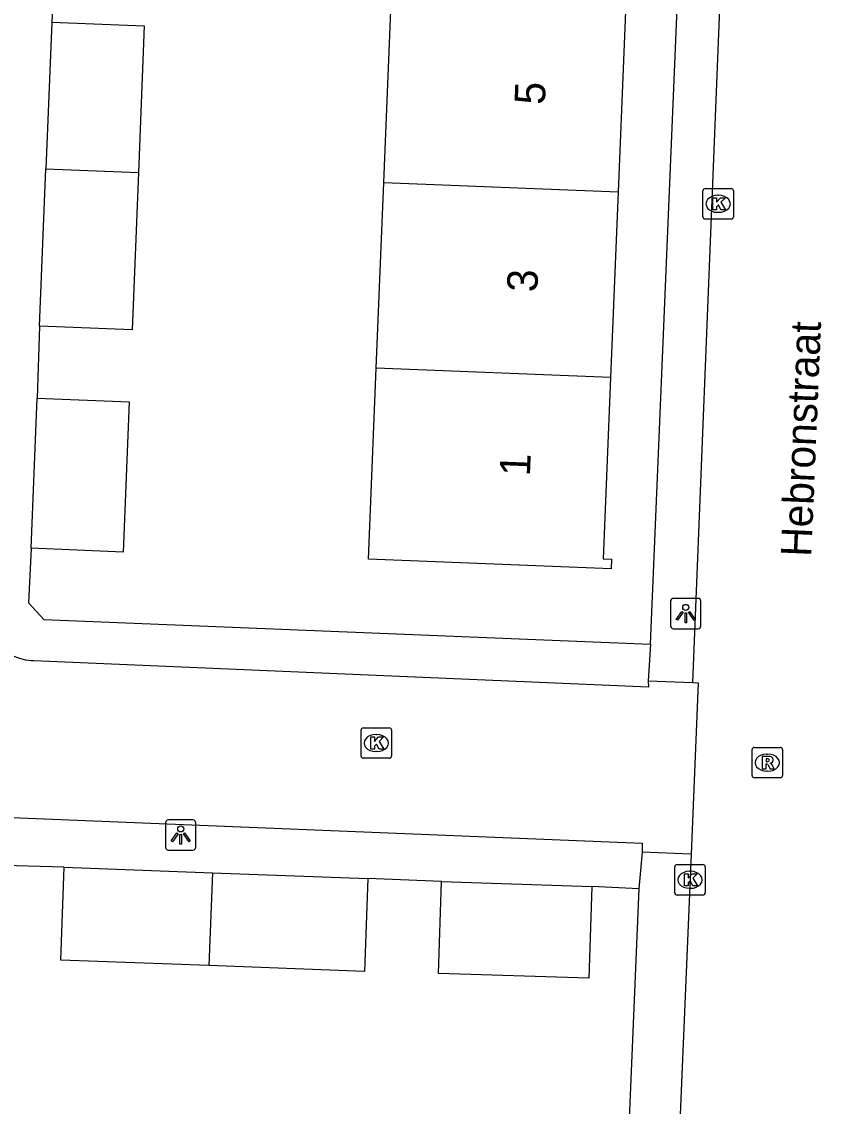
# Model space of a CAD drawing. Extents: x 161355 to 162026, y 386504 to 387459.
# Drawn here: x 161540.83 to 161567.11, y 387313.91 to 387349.56 of the extents above; entities that cross this region are included whole.
import ezdxf

# ---------------------------------------------------------------- set-up
doc = ezdxf.new("R2010")
doc.units = 0
for name, color, linetype in [('IMGEO_Kolk', 7, 'Continuous'), ('IMGEO_Lichtpunt', 7, 'Continuous'), ('IMGEO_Openbare_ruimte_label', 7, 'Continuous'), ('IMGEO_Pand', 7, 'Continuous'), ('IMGEO_Pand_nummerreeks', 7, 'Continuous'), ('IMGEO_Rijbaan_lokaal_open', 7, 'Continuous'), ('IMGEO_Rioolput', 7, 'Continuous'), ('IMGEO_Voetpad_open', 7, 'Continuous')]:
    doc.layers.add(name, color=color, linetype=linetype)

msp = doc.modelspace()

# ---------------------------------------------------------------- linework, layer by layer
at = {"layer": 'IMGEO_Kolk'}
for p, q in [((161563.291, 387344.071), (161564.143, 387344.071)), ((161563.216, 387343.145), (161563.216, 387343.997)), ((161563.704, 387343.851), (161563.729, 387343.851)), ((161564.217, 387343.997), (161564.217, 387343.145)), ((161564.143, 387343.071), (161563.291, 387343.071)), ((161563.727, 387343.291), (161563.702, 387343.291)), ((161551.982, 387325.425), (161551.982, 387326.277)), ((161552.057, 387326.351), (161552.909, 387326.351)), ((161552.983, 387326.277), (161552.983, 387325.425)), ((161552.47, 387326.131), (161552.495, 387326.131)), ((161552.493, 387325.571), (161552.468, 387325.571)), ((161552.909, 387325.351), (161552.057, 387325.351)), ((161562.289, 387320.932), (161562.289, 387321.784)), ((161562.364, 387321.858), (161563.216, 387321.858)), ((161562.777, 387321.638), (161562.802, 387321.638)), ((161563.29, 387321.784), (161563.29, 387320.932)), ((161563.216, 387320.858), (161562.364, 387320.858)), ((161562.8, 387321.078), (161562.775, 387321.078))]:
    msp.add_line(p, q, dxfattribs=at)
for points in [[(161563.291, 387344.071), (161564.143, 387344.071)], [(161563.216, 387343.145), (161563.216, 387343.997)], [(161563.537, 387343.771), (161563.66, 387343.771), (161563.66, 387343.62), (161563.79, 387343.771), (161563.954, 387343.771), (161563.808, 387343.62), (161563.961, 387343.371), (161563.809, 387343.371), (161563.724, 387343.535), (161563.66, 387343.468), (161563.66, 387343.371), (161563.537, 387343.371), (161563.537, 387343.771)], [(161564.217, 387343.997), (161564.217, 387343.145)], [(161564.143, 387343.071), (161563.291, 387343.071)], [(161551.982, 387325.425), (161551.982, 387326.277)], [(161552.057, 387326.351), (161552.909, 387326.351)], [(161552.983, 387326.277), (161552.983, 387325.425)], [(161552.303, 387326.051), (161552.426, 387326.051), (161552.426, 387325.9), (161552.556, 387326.051), (161552.72, 387326.051), (161552.574, 387325.9), (161552.727, 387325.651), (161552.575, 387325.651), (161552.49, 387325.815), (161552.426, 387325.748), (161552.426, 387325.651), (161552.303, 387325.651), (161552.303, 387326.051)], [(161552.909, 387325.351), (161552.057, 387325.351)], [(161562.289, 387320.932), (161562.289, 387321.784)], [(161562.364, 387321.858), (161563.216, 387321.858)], [(161563.29, 387321.784), (161563.29, 387320.932)], [(161562.61, 387321.558), (161562.733, 387321.558), (161562.733, 387321.407), (161562.863, 387321.558), (161563.027, 387321.558), (161562.881, 387321.407), (161563.034, 387321.158), (161562.882, 387321.158), (161562.797, 387321.322), (161562.733, 387321.255), (161562.733, 387321.158), (161562.61, 387321.158), (161562.61, 387321.558)], [(161563.216, 387320.858), (161562.364, 387320.858)]]:
    msp.add_lwpolyline(points, dxfattribs=at)
for centre, start, end in [((161563.293, 387343.995), 91.552, 178.448), ((161563.293, 387343.995), 91.552, 178.448), ((161564.141, 387343.995), 1.552, 88.448), ((161564.141, 387343.995), 1.552, 88.448), ((161563.293, 387343.147), 181.552, 268.448), ((161563.293, 387343.147), 181.552, 268.448), ((161564.141, 387343.147), 271.552, 358.448), ((161564.141, 387343.147), 271.552, 358.448), ((161552.059, 387326.275), 91.552, 178.448), ((161552.059, 387326.275), 91.552, 178.448), ((161552.907, 387326.275), 1.552, 88.448), ((161552.907, 387326.275), 1.552, 88.448), ((161552.059, 387325.427), 181.552, 268.448), ((161552.059, 387325.427), 181.552, 268.448), ((161552.907, 387325.427), 271.552, 358.448), ((161552.907, 387325.427), 271.552, 358.448), ((161562.366, 387321.782), 91.552, 178.448), ((161562.366, 387321.782), 91.552, 178.448), ((161563.214, 387321.782), 1.552, 88.448), ((161563.214, 387321.782), 1.552, 88.448), ((161562.366, 387320.934), 181.552, 268.448), ((161562.366, 387320.934), 181.552, 268.448), ((161563.214, 387320.934), 271.552, 358.448), ((161563.214, 387320.934), 271.552, 358.448)]:
    msp.add_arc(centre, 0.0765, start, end, dxfattribs=at)
for centre, major_axis, ratio, start_param, end_param in [((161563.703, 387343.571), (-0.387, 0.002), 0.722429, 4.712389, 7.853982), ((161563.728, 387343.571), (-0.39, 0.002), 0.717154, 1.570796, 4.712389), ((161552.469, 387325.851), (-0.387, 0.002), 0.722429, 4.712389, 7.853982), ((161552.494, 387325.851), (-0.39, 0.002), 0.717154, 1.570796, 4.712389), ((161562.776, 387321.358), (-0.387, 0.002), 0.722429, 4.712389, 7.853982), ((161562.801, 387321.358), (-0.39, 0.002), 0.717154, 1.570796, 4.712389)]:
    msp.add_ellipse(centre, major_axis=major_axis, ratio=ratio, start_param=start_param, end_param=end_param, dxfattribs=at)
at = {"layer": 'IMGEO_Lichtpunt'}
for p, q in [((161562.151, 387330.511), (161562.151, 387329.704)), ((161562.151, 387330.511), (161562.151, 387329.704)), ((161563.053, 387330.606), (161562.245, 387330.606)), ((161563.053, 387330.606), (161562.245, 387330.606)), ((161563.147, 387329.704), (161563.147, 387330.511)), ((161563.147, 387329.704), (161563.147, 387330.511)), ((161562.245, 387329.61), (161563.053, 387329.61)), ((161562.245, 387329.61), (161563.053, 387329.61)), ((161545.556, 387323.233), (161545.556, 387322.426)), ((161545.556, 387323.233), (161545.556, 387322.426)), ((161546.458, 387323.328), (161545.65, 387323.328)), ((161546.458, 387323.328), (161545.65, 387323.328)), ((161546.552, 387322.426), (161546.552, 387323.233)), ((161546.552, 387322.426), (161546.552, 387323.233)), ((161545.65, 387322.332), (161546.458, 387322.332)), ((161545.65, 387322.332), (161546.458, 387322.332))]:
    msp.add_line(p, q, dxfattribs=at)
for points in [[(161562.525, 387330.175), (161562.564, 387330.147), (161562.376, 387329.885), (161562.338, 387329.912), (161562.525, 387330.175)], [(161562.627, 387330.127), (161562.674, 387330.127), (161562.674, 387329.805), (161562.627, 387329.805), (161562.627, 387330.127)], [(161562.737, 387330.147), (161562.775, 387330.174), (161562.962, 387329.912), (161562.923, 387329.884), (161562.737, 387330.147)], [(161545.93, 387322.897), (161545.969, 387322.869), (161545.781, 387322.607), (161545.743, 387322.634), (161545.93, 387322.897)], [(161546.032, 387322.849), (161546.079, 387322.849), (161546.079, 387322.527), (161546.032, 387322.527), (161546.032, 387322.849)], [(161546.142, 387322.869), (161546.18, 387322.896), (161546.367, 387322.634), (161546.328, 387322.606), (161546.142, 387322.869)]]:
    msp.add_lwpolyline(points, dxfattribs=at)
for centre in [(161562.65, 387330.309), (161546.055, 387323.031)]:
    msp.add_circle(centre, 0.0994, dxfattribs=at)
for centre, start, end in [((161562.245, 387330.511), 90, 180), ((161562.245, 387330.511), 90, 180), ((161563.053, 387330.511), 0, 90), ((161563.053, 387330.511), 0, 90), ((161562.245, 387329.704), 180, 270), ((161562.245, 387329.704), 180, 270), ((161563.053, 387329.704), 270, 0), ((161563.053, 387329.704), 270, 360), ((161545.65, 387323.233), 90, 180), ((161545.65, 387323.233), 90, 180), ((161546.458, 387323.233), 0, 90), ((161546.458, 387323.233), 0, 90), ((161545.65, 387322.426), 180, 270), ((161545.65, 387322.426), 180, 270), ((161546.458, 387322.426), 270, 0), ((161546.458, 387322.426), 270, 360)]:
    msp.add_arc(centre, 0.0946, start, end, dxfattribs=at)
at = {"layer": 'IMGEO_Pand'}
for points in [[(161552.728, 387344.269), (161552.978, 387350.476)], [(161560.677, 387350.167), (161560.428, 387343.96)], [(161541.82, 387349.538), (161541.626, 387344.726)], [(161541.82, 387349.538), (161544.86, 387349.416), (161544.667, 387344.604)], [(161541.418, 387339.55), (161541.626, 387344.726)], [(161544.667, 387344.604), (161544.459, 387339.428), (161541.418, 387339.55)], [(161541.626, 387344.726), (161544.667, 387344.604)], [(161552.483, 387338.172), (161552.728, 387344.269)], [(161552.728, 387344.269), (161560.428, 387343.96)], [(161560.428, 387343.96), (161560.183, 387337.863)], [(161560.183, 387337.863), (161559.943, 387331.9), (161560.21, 387331.89), (161560.197, 387331.578), (161552.231, 387331.898), (161552.483, 387338.172)], [(161560.183, 387337.863), (161552.483, 387338.172)], [(161541.339, 387337.18), (161544.361, 387337.059), (161544.162, 387332.129), (161541.141, 387332.25)], [(161541.141, 387332.25), (161541.339, 387337.18)], [(161546.985, 387318.539), (161542.111, 387318.722), (161542.226, 387321.771)], [(161542.226, 387321.771), (161547.1, 387321.588)], [(161547.1, 387321.588), (161546.985, 387318.539)], [(161547.1, 387321.588), (161552.208, 387321.396)], [(161552.208, 387321.396), (161552.094, 387318.347), (161546.985, 387318.539)], [(161559.565, 387321.138), (161559.468, 387318.121), (161554.529, 387318.281), (161554.626, 387321.297)], [(161554.626, 387321.297), (161559.565, 387321.138)]]:
    msp.add_lwpolyline(points, dxfattribs=at)
at = {"layer": 'IMGEO_Rijbaan_lokaal_open'}
for points in [[(161562.879, 387327.839), (161565.156, 387384.439)], [(161561.42, 387327.893), (161561.429, 387327.686), (161541.229, 387328.551), (161541.14, 387328.557), (161540.971, 387328.58), (161540.805, 387328.618), (161540.642, 387328.67), (161540.486, 387328.737), (161540.335, 387328.818), (161540.193, 387328.912), (161540.059, 387329.018), (161539.936, 387329.135), (161539.823, 387329.263), (161539.723, 387329.401), (161539.635, 387329.547), (161539.561, 387329.701), (161539.5, 387329.86), (161539.454, 387330.024), (161539.423, 387330.192), (161539.407, 387330.361), (161539.406, 387330.532), (161540.1, 387347.609), (161531.813, 387347.853)], [(161561.42, 387327.893), (161562.879, 387327.839)], [(161562.879, 387327.839), (161563.063, 387327.832), (161562.826, 387322.205)], [(161530.798, 387323.795), (161561.221, 387322.559), (161561.219, 387322.267)], [(161562.826, 387322.205), (161561.219, 387322.267)], [(161562.826, 387322.205), (161562.205, 387307.419), (161561.763, 387300.804)]]:
    msp.add_lwpolyline(points, dxfattribs=at)
at = {"layer": 'IMGEO_Rioolput'}
for p, q in [((161564.83, 387324.783), (161564.83, 387325.635)), ((161564.905, 387325.709), (161565.757, 387325.709)), ((161565.831, 387325.635), (161565.831, 387324.783)), ((161565.318, 387325.489), (161565.343, 387325.489)), ((161565.341, 387324.929), (161565.316, 387324.929)), ((161565.757, 387324.709), (161564.905, 387324.709))]:
    msp.add_line(p, q, dxfattribs=at)
for points in [[(161564.83, 387324.783), (161564.83, 387325.635)], [(161564.905, 387325.709), (161565.757, 387325.709)], [(161565.831, 387325.635), (161565.831, 387324.783)], [(161565.419, 387325.407), (161565.167, 387325.409), (161565.167, 387325.009)], [(161565.167, 387325.009), (161565.291, 387325.009), (161565.291, 387325.171), (161565.302, 387325.171)], [(161565.345, 387325.328), (161565.291, 387325.328), (161565.291, 387325.247)], [(161565.291, 387325.247), (161565.343, 387325.247)], [(161565.349, 387325.142), (161565.42, 387325.009), (161565.56, 387325.009), (161565.495, 387325.135)], [(161565.757, 387324.709), (161564.905, 387324.709)]]:
    msp.add_lwpolyline(points, dxfattribs=at)
for centre, radius, start, end in [((161564.907, 387325.633), 0.0765, 91.552, 178.448), ((161564.907, 387325.633), 0.0765, 91.552, 178.448), ((161565.755, 387325.633), 0.0765, 1.552, 88.448), ((161565.755, 387325.633), 0.0765, 1.552, 88.448), ((161565.301, 387325.118), 0.0533, 26.0293, 88.6989), ((161565.327, 387325.436), 0.19, 274.7715, 282.9687), ((161565.351, 387325.232), 0.0964, 77.0061, 93.1865), ((161565.365, 387325.289), 0.0378, 276.6634, 79.6772), ((161565.418, 387325.297), 0.109, 350.3612, 89.416), ((161565.416, 387325.297), 0.112, 277.5842, 350.9817), ((161565.4, 387325.082), 0.108, 29.5134, 73.7905), ((161564.907, 387324.785), 0.0765, 181.552, 268.448), ((161564.907, 387324.785), 0.0765, 181.552, 268.448), ((161565.755, 387324.785), 0.0765, 271.552, 358.448), ((161565.755, 387324.785), 0.0765, 271.552, 358.448)]:
    msp.add_arc(centre, radius, start, end, dxfattribs=at)
for centre, major_axis, ratio, start_param, end_param in [((161565.317, 387325.209), (-0.387, 0.002), 0.722429, 4.712389, 7.853982), ((161565.342, 387325.209), (-0.39, 0.002), 0.717154, 1.570796, 4.712389)]:
    msp.add_ellipse(centre, major_axis=major_axis, ratio=ratio, start_param=start_param, end_param=end_param, dxfattribs=at)
at = {"layer": 'IMGEO_Voetpad_open'}
for points in [[(161561.498, 387329.1), (161563.663, 387380.812), (161563.735, 387382.504)], [(161541.837, 387350.001), (161541.82, 387349.538)], [(161541.418, 387339.55), (161541.339, 387337.18)], [(161541.141, 387332.25), (161541.051, 387330.463), (161541.554, 387329.912), (161561.498, 387329.1)], [(161561.498, 387329.1), (161561.42, 387327.893)], [(161561.219, 387322.267), (161561.109, 387321.064)], [(161542.226, 387321.771), (161539.863, 387321.843)], [(161554.626, 387321.297), (161552.208, 387321.396)], [(161561.109, 387321.064), (161560.252, 387300.722), (161560.243, 387300.587), (161560.209, 387300.336), (161560.152, 387300.088), (161560.074, 387299.847), (161559.974, 387299.613), (161559.854, 387299.39), (161559.714, 387299.178), (161559.556, 387298.979), (161559.381, 387298.796), (161559.191, 387298.628), (161558.986, 387298.479), (161558.768, 387298.348), (161558.54, 387298.237), (161558.302, 387298.147), (161558.058, 387298.079), (161557.808, 387298.033), (161557.556, 387298.009)], [(161561.109, 387321.064), (161559.565, 387321.138)]]:
    msp.add_lwpolyline(points, dxfattribs=at)

# ---------------------------------------------------------------- texts
at = {"layer": 'IMGEO_Openbare_ruimte_label'}
msp.add_text('Hebronstraat', height=1, rotation=87.5926, dxfattribs=at).set_placement((161566.773, 387331.96))
at = {"layer": 'IMGEO_Pand_nummerreeks'}
for s, p in [('5', (161558.021, 387346.816)), ('3', (161557.773, 387340.656)), ('1', (161557.53, 387334.609))]:
    msp.add_text(s, height=1, rotation=87.6977, dxfattribs=at).set_placement(p)

doc.saveas('drawing.dxf')
